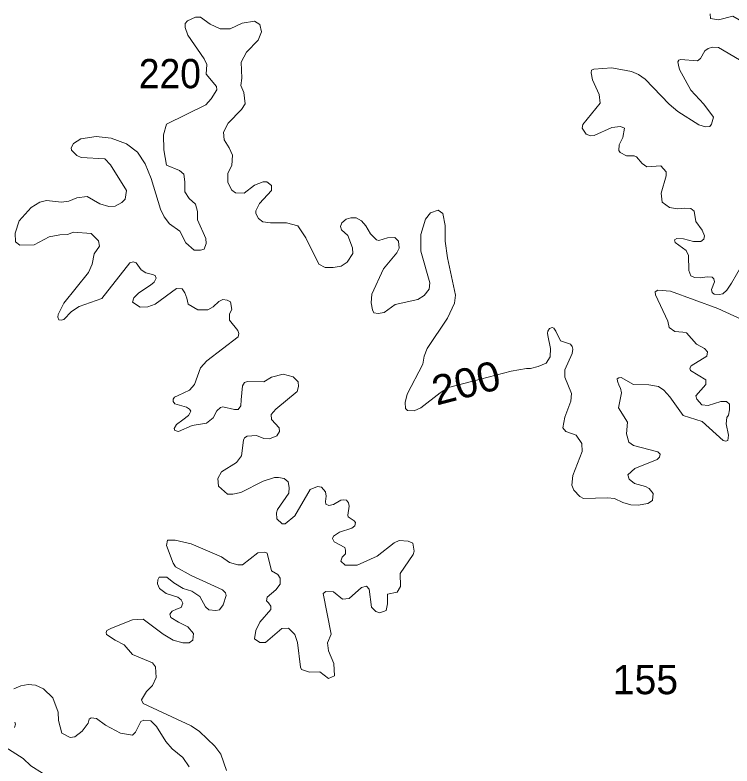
# Model space of a CAD drawing. Extents: x 499.9 to 555.3, y 9281.5 to 9336.8.
# Drawn here: x 508.495 to 512.41, y 9292.653 to 9296.755 of the extents above; entities that cross this region are included whole.
import ezdxf
from ezdxf.enums import TextEntityAlignment as Align

# ---------------------------------------------------------------- set-up
doc = ezdxf.new("R2010")
doc.units = 0
doc.header["$LTSCALE"] = 0.064
doc.layers.add('2', color=7, linetype='Continuous', lineweight=13)
doc.layers.add('21', color=7, linetype='Continuous')
doc.layers.add('61', color=7, linetype='Continuous')

msp = doc.modelspace()

# ---------------------------------------------------------------- linework, layer by layer
at = {"layer": '2'}
for points in [[(509.5661, 9296.2968), (509.5963, 9296.3468), (509.5958, 9296.3641), (509.5396, 9296.4322), (509.5423, 9296.485), (509.528, 9296.5148), (509.4393, 9296.6446), (509.4246, 9296.6874), (509.4249, 9296.7089), (509.4374, 9296.7232), (509.4811, 9296.7436), (509.5079, 9296.7437), (509.5606, 9296.7055), (509.6156, 9296.6802), (509.6697, 9296.679), (509.7357, 9296.7108), (509.8032, 9296.7215), (509.832, 9296.7034), (509.8415, 9296.6624), (509.8236, 9296.6179), (509.7593, 9296.5519), (509.7302, 9296.4981), (509.7332, 9296.4098), (509.7272, 9296.3693), (509.7445, 9296.3326), (509.7519, 9296.2691), (509.7319, 9296.239), (509.6597, 9296.1638), (509.6335, 9296.1146), (509.6374, 9296.0734), (509.6651, 9296.0303), (509.6821, 9295.9896), (509.6794, 9295.9321), (509.657, 9295.8907), (509.6572, 9295.84), (509.679, 9295.7976), (509.6991, 9295.7844), (509.747, 9295.7813), (509.8027, 9295.8252), (509.8494, 9295.8433), (509.8706, 9295.8442), (509.8956, 9295.8235), (509.8947, 9295.7965), (509.8293, 9295.726), (509.8101, 9295.6848), (509.8101, 9295.6707), (509.8246, 9295.6438), (509.8481, 9295.6246), (509.8893, 9295.6189), (509.977, 9295.6201), (510.0387, 9295.6026), (510.083, 9295.5383), (510.1533, 9295.3934), (510.1882, 9295.3754), (510.233, 9295.3753), (510.2751, 9295.3837), (510.3093, 9295.4041), (510.3402, 9295.4515), (510.3377, 9295.4831), (510.3119, 9295.5508), (510.2787, 9295.5807), (510.2716, 9295.6006), (510.2789, 9295.6196), (510.3026, 9295.6391), (510.3286, 9295.6472), (510.3579, 9295.6473), (510.3867, 9295.6315), (510.4107, 9295.6033), (510.4368, 9295.56), (510.4682, 9295.5262), (510.4818, 9295.5238), (510.5299, 9295.5376), (510.5686, 9295.5391), (510.5889, 9295.519), (510.5925, 9295.482), (510.5807, 9295.4563), (510.507, 9295.3689), (510.4438, 9295.2306), (510.4402, 9295.1825), (510.4463, 9295.1438), (510.4546, 9295.129), (510.4779, 9295.1251), (510.51, 9295.1305), (510.5712, 9295.1732), (510.6945, 9295.2019), (510.729, 9295.2237), (510.7561, 9295.2579), (510.7596, 9295.2915), (510.7118, 9295.4652), (510.7107, 9295.5566), (510.7361, 9295.6394), (510.7643, 9295.6738), (510.806, 9295.6883), (510.8315, 9295.6706), (510.8441, 9295.6053)], [(512.5171, 9296.7782), (512.4719, 9296.7302), (512.4497, 9296.7294), (512.4156, 9296.7481), (512.3374, 9296.7288), (512.2931, 9296.7358), (512.2919, 9296.7611)], [(511.6432, 9296.4528), (511.655, 9296.4592), (511.7534, 9296.4665), (511.8611, 9296.4468), (511.9003, 9296.4308), (511.9358, 9296.4037), (512.0676, 9296.2671), (512.1152, 9296.2273), (512.2295, 9296.1548), (512.2657, 9296.1441), (512.2898, 9296.1466), (512.2991, 9296.1591), (512.3094, 9296.1971), (512.2572, 9296.2682), (512.1851, 9296.3445), (512.1239, 9296.4575), (512.1178, 9296.4816), (512.1154, 9296.4998), (512.12, 9296.5082), (512.1289, 9296.5122), (512.2218, 9296.5054), (512.2378, 9296.5179), (512.2615, 9296.5597), (512.2795, 9296.5715), (512.3041, 9296.5785), (512.3371, 9296.5767), (512.5129, 9296.473)], [(511.5954, 9296.1577), (511.6906, 9296.2738), (511.6841, 9296.3214), (511.649, 9296.4002), (511.6417, 9296.4387), (511.6432, 9296.4528)], [(509.3225, 9295.9351), (509.3083, 9296.0191), (509.3052, 9296.1003), (509.3229, 9296.1581), (509.5374, 9296.2635), (509.5661, 9296.2968)], [(512.4624, 9295.3847), (512.4075, 9295.29), (512.3829, 9295.2518), (512.3609, 9295.2322), (512.3403, 9295.228), (512.3123, 9295.2304), (512.3023, 9295.2401), (512.2992, 9295.2562), (512.3143, 9295.2982), (512.3121, 9295.3132), (512.3028, 9295.3228), (512.2739, 9295.3245), (512.2377, 9295.3197), (512.205, 9295.3214), (512.1865, 9295.3305), (512.1749, 9295.3595), (512.1728, 9295.442), (512.1595, 9295.4695), (512.0997, 9295.5125), (512.0957, 9295.5265), (512.1086, 9295.5351), (512.1453, 9295.5321), (512.1993, 9295.5176), (512.2398, 9295.5185), (512.2573, 9295.5302), (512.2605, 9295.5496), (512.2478, 9295.5803), (512.2133, 9295.6262), (512.2042, 9295.6842), (512.1851, 9295.6983), (512.1532, 9295.6997), (512.1136, 9295.6969), (512.0682, 9295.7037), (512.0286, 9295.7335), (512.0237, 9295.7811), (512.0506, 9295.8757), (512.0505, 9295.8981), (512.0217, 9295.9307), (511.9451, 9295.925), (511.9192, 9295.9446), (511.888, 9295.981), (511.8763, 9295.9863), (511.8342, 9295.9852), (511.7988, 9296.0046), (511.7929, 9296.0144), (511.7944, 9296.0462), (511.8139, 9296.0868), (511.8231, 9296.1365), (511.8007, 9296.1454), (511.7541, 9296.1406), (511.6573, 9296.0964), (511.6371, 9296.0946), (511.6147, 9296.1044), (511.5922, 9296.1374), (511.5954, 9296.1577)], [(509.6078, 9295.1908), (509.5762, 9295.161), (509.547, 9295.1438), (509.4939, 9295.1446), (509.4408, 9295.175), (509.4334, 9295.208), (509.423, 9295.2374), (509.4082, 9295.2587), (509.376, 9295.2606), (509.2606, 9295.1764), (509.2208, 9295.1606), (509.1788, 9295.1593), (509.136, 9295.186), (509.1445, 9295.2096), (509.1712, 9295.2374), (509.2344, 9295.2794), (509.2556, 9295.2956), (509.2661, 9295.318), (509.2602, 9295.3322), (509.2452, 9295.338), (509.2099, 9295.3461), (509.1843, 9295.363), (509.1568, 9295.4015), (509.1398, 9295.4067), (509.1223, 9295.4021), (508.9692, 9295.2067), (508.8453, 9295.1619), (508.8039, 9295.1349), (508.7612, 9295.0911), (508.7464, 9295.0873), (508.7348, 9295.0907), (508.7291, 9295.1046), (508.7296, 9295.1189), (508.7609, 9295.1811), (508.8964, 9295.349), (508.9164, 9295.3937), (508.9279, 9295.451), (508.9559, 9295.4919), (508.9515, 9295.5216), (508.9103, 9295.5613), (508.8138, 9295.5679), (508.7815, 9295.5569), (508.7395, 9295.555), (508.6804, 9295.5425), (508.5994, 9295.4994), (508.521, 9295.4976), (508.4983, 9295.5166), (508.4954, 9295.563), (508.5178, 9295.6304), (508.5827, 9295.7033), (508.6309, 9295.7323), (508.667, 9295.7412), (508.749, 9295.7335), (508.7878, 9295.7377), (508.8333, 9295.7557), (508.8884, 9295.7636), (508.9574, 9295.7236), (509.0067, 9295.7082), (509.041, 9295.7104), (509.0774, 9295.7303), (509.096, 9295.7489), (509.1029, 9295.7955), (509.0166, 9295.9371), (508.985, 9295.9692), (508.8554, 9295.9768), (508.8326, 9295.9882), (508.8026, 9296.0167), (508.8011, 9296.0301), (508.8135, 9296.053), (508.8541, 9296.0782), (508.9375, 9296.0915), (509.0203, 9296.0819), (509.103, 9296.0516), (509.1639, 9296.0065), (509.2049, 9295.9419), (509.2386, 9295.8623), (509.2891, 9295.6944), (509.31, 9295.6523), (509.3382, 9295.6147), (509.3951, 9295.5746), (509.4279, 9295.5106), (509.4732, 9295.471), (509.5086, 9295.47), (509.5281, 9295.4764), (509.5391, 9295.5062), (509.5361, 9295.5344), (509.4917, 9295.6356), (509.4911, 9295.6816), (509.4803, 9295.7214), (509.4459, 9295.7536), (509.4215, 9295.79), (509.4228, 9295.844), (509.4161, 9295.8856), (509.3933, 9295.9064), (509.3225, 9295.9351)], [(510.8441, 9295.6053), (510.8442, 9295.5193), (510.8569, 9295.4295), (510.8996, 9295.2243), (510.895, 9295.1812), (510.8573, 9295.099)], [(512.2668, 9294.737), (512.2674, 9294.7619), (512.1846, 9294.8135), (512.18, 9294.8252), (512.1872, 9294.8382), (512.2737, 9294.8921), (512.2762, 9294.9152), (512.2606, 9294.9327), (512.2157, 9294.9573), (512.1625, 9295.0183), (512.1413, 9295.0222), (512.0984, 9295.0255), (512.0673, 9295.0487), (512.0595, 9295.0822), (511.9935, 9295.2257), (511.9913, 9295.2424), (512.0052, 9295.2526), (512.0754, 9295.2465), (512.3322, 9295.1515), (512.4644, 9295.0919)], [(509.6666, 9295.1229), (509.6789, 9295.1462), (509.6719, 9295.1874), (509.6532, 9295.1982), (509.6292, 9295.2016), (509.6078, 9295.1908)], [(510.3536, 9293.9825), (510.3476, 9293.9922), (510.315, 9294.0134), (510.3117, 9294.0223), (510.319, 9294.0713), (510.3157, 9294.0906), (510.3047, 9294.1048), (510.2888, 9294.1076), (510.2739, 9294.1044), (510.2343, 9294.0821), (510.2093, 9294.0751), (510.1925, 9294.0835), (510.1897, 9294.0984), (510.1932, 9294.1274), (510.19, 9294.1499), (510.1685, 9294.1757), (510.1476, 9294.1794), (510.1071, 9294.1631), (510.0238, 9294.0188), (509.9695, 9293.9753), (509.9543, 9293.9748), (509.9248, 9294.003), (509.9229, 9294.0351), (509.9288, 9294.0532), (509.9906, 9294.1428), (509.9919, 9294.1743), (509.9865, 9294.2059), (509.9656, 9294.2237), (509.9345, 9294.2289), (509.9116, 9294.2292), (509.8495, 9294.2094), (509.7286, 9294.1474), (509.6848, 9294.1371), (509.6557, 9294.1385), (509.6065, 9294.1813), (509.6032, 9294.2237), (509.6224, 9294.2593), (509.7048, 9294.3111), (509.7315, 9294.3472), (509.743, 9294.4321), (509.7488, 9294.4459), (509.7625, 9294.4549), (509.813, 9294.4585), (509.8537, 9294.4413), (509.8854, 9294.4396), (509.9239, 9294.4557), (509.9399, 9294.4797), (509.938, 9294.4998), (509.8963, 9294.5456), (509.8943, 9294.5724), (509.9196, 9294.6017), (510.0355, 9294.699), (510.0434, 9294.7259), (510.0417, 9294.7513), (510.0133, 9294.7783), (509.9586, 9294.7926), (509.8964, 9294.777), (509.8534, 9294.7515), (509.7648, 9294.7529), (509.7485, 9294.7481), (509.7364, 9294.7299), (509.73, 9294.6528), (509.728, 9294.6205), (509.7127, 9294.6009), (509.6941, 9294.5993), (509.6301, 9294.6144), (509.6172, 9294.611), (509.5966, 9294.5921), (509.5767, 9294.5552), (509.5409, 9294.5249), (509.4628, 9294.5125), (509.3869, 9294.4791), (509.3667, 9294.4856), (509.3632, 9294.4957), (509.3763, 9294.5174), (509.4116, 9294.5439), (509.4417, 9294.567), (509.4497, 9294.5795), (509.4541, 9294.5914), (509.4479, 9294.6016), (509.4309, 9294.6128), (509.3679, 9294.632), (509.359, 9294.6445), (509.3587, 9294.6563), (509.3658, 9294.6671), (509.3864, 9294.6764), (509.4473, 9294.7059), (509.4752, 9294.7372), (509.5071, 9294.8271), (509.5418, 9294.8669), (509.7139, 9294.9966), (509.7171, 9295.0155), (509.7124, 9295.0315), (509.6666, 9295.0881), (509.6666, 9295.1229)], [(510.8573, 9295.099), (510.7456, 9294.9328), (510.7298, 9294.8914), (510.7218, 9294.847), (510.6359, 9294.6845), (510.6262, 9294.6393), (510.6277, 9294.6052), (510.6389, 9294.5956), (510.6748, 9294.5925), (510.7114, 9294.6094), (510.8163, 9294.6914), (510.8626, 9294.7198), (510.9943, 9294.7555), (511.2035, 9294.8088), (511.289, 9294.8236), (511.3097, 9294.8234), (511.3524, 9294.8345), (511.396, 9294.8538), (511.4172, 9294.887), (511.4186, 9294.9328), (511.4048, 9295.0044), (511.4034, 9295.0168), (511.4051, 9295.0274), (511.4142, 9295.0424), (511.4278, 9295.0472), (511.4374, 9295.0446), (511.4489, 9295.0283), (511.4743, 9294.9748), (511.5278, 9294.9567), (511.5378, 9294.945), (511.5409, 9294.9295), (511.5377, 9294.9068), (511.4969, 9294.8174), (511.4972, 9294.7762), (511.5347, 9294.6869), (511.5298, 9294.6456), (511.497, 9294.558), (511.4872, 9294.4997), (511.5033, 9294.4795), (511.5597, 9294.4608), (511.5904, 9294.4139), (511.5921, 9294.3702), (511.5408, 9294.2388), (511.535, 9294.1877), (511.5474, 9294.16), (511.5796, 9294.1245), (511.5995, 9294.1148), (511.7299, 9294.1178), (511.7687, 9294.1133), (511.8144, 9294.0913), (511.8582, 9294.0797), (511.8986, 9294.0783), (511.9507, 9294.086), (511.977, 9294.1024), (511.9794, 9294.1415), (511.9572, 9294.1682), (511.938, 9294.1796), (511.8774, 9294.1968), (511.8484, 9294.22), (511.8422, 9294.2442), (511.8795, 9294.2774), (512.0021, 9294.3263), (512.015, 9294.3401), (512.0182, 9294.3566), (512.0052, 9294.3696), (511.8723, 9294.403), (511.8468, 9294.4212), (511.8344, 9294.4681), (511.8402, 9294.5301), (511.7898, 9294.6086), (511.8069, 9294.6909), (511.8011, 9294.7163), (511.7934, 9294.7289), (511.7848, 9294.755), (511.7839, 9294.768), (511.7918, 9294.7729), (511.8044, 9294.7741), (511.8723, 9294.7372), (511.9559, 9294.7353), (512.0099, 9294.7254), (512.0379, 9294.7051), (512.0708, 9294.6692), (512.1436, 9294.5679), (512.2473, 9294.5351), (512.3627, 9294.4302), (512.3761, 9294.4268), (512.3881, 9294.4317), (512.391, 9294.4593), (512.3788, 9294.5213), (512.3817, 9294.5563), (512.3913, 9294.5691), (512.3973, 9294.5986), (512.3962, 9294.6293), (512.3807, 9294.6445), (512.3499, 9294.6445)], [(512.3499, 9294.6445), (512.2807, 9294.6228), (512.245, 9294.626), (512.218, 9294.656), (512.2137, 9294.6755), (512.2668, 9294.737)], [(510.2288, 9293.8948), (510.2336, 9293.9081), (510.2668, 9293.9308), (510.3348, 9293.9525), (510.3501, 9293.9652), (510.3536, 9293.9825)], [(509.3831, 9293.575), (509.3196, 9293.5945), (509.2836, 9293.6225), (509.2723, 9293.6477), (509.2751, 9293.6699), (509.2824, 9293.6848), (509.3233, 9293.6843), (509.3616, 9293.6528), (509.4132, 9293.6224), (509.4602, 9293.6081), (509.5039, 9293.5783), (509.5358, 9293.5217), (509.5536, 9293.5055), (509.5921, 9293.5022), (509.6111, 9293.5066), (509.632, 9293.5325), (509.6471, 9293.5838), (509.6439, 9293.5989), (509.6286, 9293.616), (509.457, 9293.6943), (509.372, 9293.7413), (509.3578, 9293.7615), (509.3221, 9293.8568), (509.3279, 9293.8867), (509.369, 9293.8869), (509.4564, 9293.8665), (509.622, 9293.7963), (509.6665, 9293.7648), (509.7117, 9293.7519), (509.738, 9293.7521), (509.8201, 9293.8171), (509.8598, 9293.8217), (509.8722, 9293.8146), (509.895, 9293.7189), (509.9308, 9293.6981), (509.9433, 9293.679), (509.9428, 9293.647), (509.9194, 9293.6151), (509.8718, 9293.5745), (509.8675, 9293.5548), (509.8793, 9293.5449), (509.8923, 9293.526), (509.892, 9293.5085), (509.8317, 9293.4392), (509.81, 9293.3929), (509.8023, 9293.3479), (509.8327, 9293.327), (509.8626, 9293.3282), (509.9516, 9293.4037), (509.9883, 9293.4059), (510.0227, 9293.3714), (510.0382, 9293.3271), (510.0531, 9293.1935), (510.06, 9293.1807), (510.1033, 9293.1663), (510.1598, 9293.1675), (510.206, 9293.1301), (510.239, 9293.146), (510.2358, 9293.2129), (510.206, 9293.2816), (510.2016, 9293.3252), (510.2216, 9293.3733), (510.1781, 9293.5947), (510.1925, 9293.6069), (510.2346, 9293.6044), (510.2835, 9293.5647), (510.3191, 9293.5684), (510.3869, 9293.6286), (510.4142, 9293.6352), (510.4288, 9293.6187), (510.4413, 9293.5213), (510.4657, 9293.4959), (510.4868, 9293.4902), (510.5213, 9293.5017), (510.529, 9293.5386), (510.5294, 9293.5919), (510.5825, 9293.6024), (510.6004, 9293.6341), (510.5981, 9293.7047), (510.6692, 9293.8083), (510.6738, 9293.8258), (510.6682, 9293.8698), (510.642, 9293.8807), (510.5924, 9293.8841), (510.5659, 9293.8718), (510.4717, 9293.7997), (510.3635, 9293.7505), (510.2971, 9293.7499), (510.2748, 9293.7716), (510.2807, 9293.7943), (510.2995, 9293.8125), (510.2995, 9293.8314), (510.2952, 9293.8456), (510.2378, 9293.8781), (510.2288, 9293.8948)], [(509.3525, 9293.4985), (509.3767, 9293.5103), (509.4019, 9293.5195), (509.4111, 9293.5417), (509.4029, 9293.5612), (509.3831, 9293.575)], [(509.6505, 9292.6275), (509.619, 9292.7167), (509.5869, 9292.7619), (509.5015, 9292.841), (509.4571, 9292.8728), (509.1946, 9292.994), (509.1861, 9293.0152), (509.2125, 9293.0604), (509.245, 9293.0922), (509.2649, 9293.1368), (509.2617, 9293.1938), (509.2456, 9293.2156), (509.136, 9293.2626), (509.0902, 9293.3141), (509.0426, 9293.3408), (508.9939, 9293.3704), (508.9926, 9293.3822), (508.9965, 9293.3926), (509.0213, 9293.4062), (509.1355, 9293.4512), (509.1939, 9293.4558), (509.3045, 9293.3735), (509.3585, 9293.341), (509.4115, 9293.3253), (509.4467, 9293.3257), (509.4652, 9293.3408), (509.469, 9293.3772), (509.4378, 9293.4139), (509.3879, 9293.4388), (509.3457, 9293.4632), (509.3405, 9293.4829), (509.3525, 9293.4985)], [(508.4879, 9293.0741), (508.5269, 9293.0913), (508.5669, 9293.0976), (508.6065, 9293.0943), (508.6503, 9293.0742), (508.7018, 9293.0244), (508.7305, 9292.9465), (508.7323, 9292.902), (508.75, 9292.8322), (508.7967, 9292.8085), (508.8218, 9292.8127), (508.8607, 9292.8431), (508.8935, 9292.8877), (508.8996, 9292.9081), (508.9106, 9292.916), (508.9398, 9292.9125), (508.9885, 9292.8766), (509.0706, 9292.8325), (509.1363, 9292.8212), (509.1534, 9292.8379), (509.1824, 9292.8962), (509.1977, 9292.9034), (509.2366, 9292.9), (509.2676, 9292.8687), (509.3192, 9292.786), (509.3536, 9292.7471), (509.4116, 9292.6997), (509.4463, 9292.648)], [(508.4911, 9292.8637), (508.4979, 9292.8819), (508.4943, 9292.893)], [(508.6447, 9292.6131), (508.5816, 9292.6532), (508.5389, 9292.6938), (508.4195, 9292.7696)]]:
    msp.add_lwpolyline(points, dxfattribs=at)

# ---------------------------------------------------------------- texts
at = {"layer": '21', "width": 0.95}
msp.add_text('220', height=0.16, dxfattribs=at).set_placement((509.171, 9296.3549))
at = {"layer": '21'}
msp.add_text('155', height=0.16, dxfattribs=at).set_placement((511.7589, 9293.045))
at = {"layer": '61', "width": 1.05}
msp.add_text('200', height=0.16, rotation=14.621, dxfattribs=at).set_placement((510.9783, 9294.6687), align=Align.CENTER)

doc.saveas('drawing.dxf')
